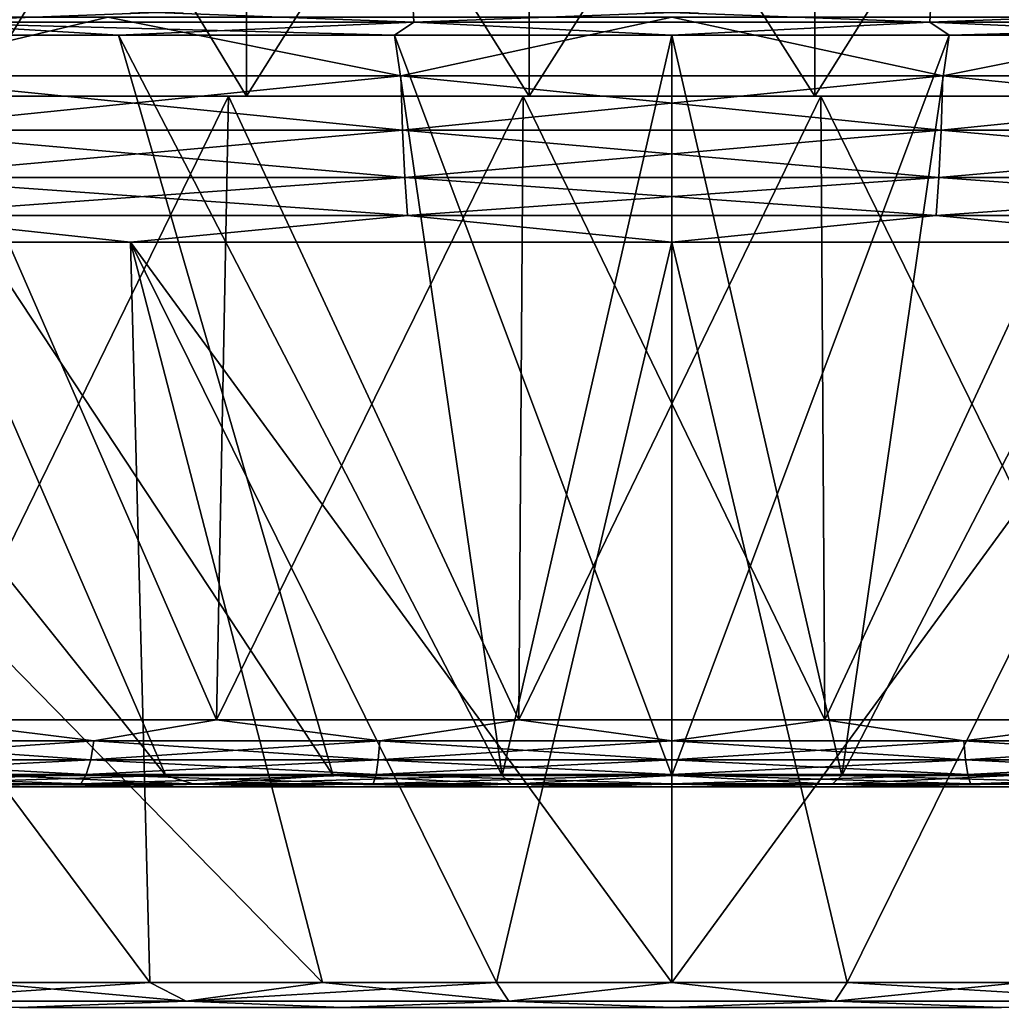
# Model space of a CAD drawing. Header units: metres. Extents: x -109 to 109, y -63 to 140.
# Tile 339 of 480: x -81 to -74, y 129 to 136. Entities that reach past the tile are written whole.
import ezdxf

# ---------------------------------------------------------------- set-up
doc = ezdxf.new("R2010")
doc.units = ezdxf.units.M
doc.layers.add('solid_502308_SW0001', color=7, linetype='CONTINUOUS')

msp = doc.modelspace()

# ---------------------------------------------------------------- linework, layer by layer
at = {"layer": 'solid_502308_SW0001'}
for points in [[(-81.249458, 138.558502, 12.101349), (-81.249443, 135.5, 12.10134), (-79.392876, 135.5, 12.674029)], [(-79.392838, 138.558502, 12.674048), (-81.249458, 138.558502, 12.101349), (-79.392876, 135.5, 12.674029)], [(-81.249458, 138.558502, -12.101348), (-79.392838, 138.558502, -12.674047), (-81.249443, 135.5, -12.10134)], [(-79.392838, 138.558502, -12.674047), (-79.392876, 135.5, -12.674029), (-81.249443, 135.5, -12.10134)], [(-79.392838, 138.558502, 12.674048), (-79.392876, 135.5, 12.674029), (-77.471573, 135.5, 12.963641)], [(-77.471527, 138.558502, -12.963647), (-77.471573, 135.5, -12.963641), (-79.392876, 135.5, -12.674029)], [(-79.392838, 138.558502, -12.674047), (-77.471527, 138.558502, -12.963647), (-79.392876, 135.5, -12.674029)], [(-77.471527, 138.558502, 12.963647), (-79.392838, 138.558502, 12.674048), (-77.471573, 135.5, 12.963641)], [(-77.471527, 138.558502, 12.963647), (-77.471573, 135.5, 12.963641), (-75.528427, 135.5, 12.963641)], [(-75.528473, 138.558502, -12.963647), (-75.528427, 135.5, -12.963641), (-77.471573, 135.5, -12.963641)], [(-77.471527, 138.558502, -12.963647), (-75.528473, 138.558502, -12.963647), (-77.471573, 135.5, -12.963641)], [(-75.528473, 138.558502, 12.963647), (-77.471527, 138.558502, 12.963647), (-75.528427, 135.5, 12.963641)], [(-75.528473, 138.558502, 12.963647), (-75.528427, 135.5, 12.963641), (-73.607124, 135.5, 12.674029)], [(-73.607162, 138.558502, 12.674047), (-75.528473, 138.558502, 12.963647), (-73.607124, 135.5, 12.674029)], [(-75.528473, 138.558502, -12.963647), (-73.607162, 138.558502, -12.674048), (-75.528427, 135.5, -12.963641)], [(-73.607162, 138.558502, -12.674048), (-73.607124, 135.5, -12.674029), (-75.528427, 135.5, -12.963641)], [(-78.254784, 136.001434, -30.128412), (-78.261276, 136.134613, -30.239929), (-81.76001, 136.134613, -29.830986)], [(-81.740608, 136.001434, -29.720978), (-78.254784, 136.001434, -30.128412), (-81.76001, 136.134613, -29.830986)], [(-81.740608, 136.001434, 29.720978), (-81.76001, 136.134613, 29.830986), (-78.261276, 136.134613, 30.239929)], [(-78.254784, 136.001434, 30.128412), (-81.740608, 136.001434, 29.720978), (-78.261276, 136.134613, 30.239929)], [(-74.745216, 136.001434, -30.128412), (-74.738724, 136.134613, -30.239929), (-78.261276, 136.134613, -30.239929)], [(-78.254784, 136.001434, -30.128412), (-74.745216, 136.001434, -30.128412), (-78.261276, 136.134613, -30.239929)], [(-78.254784, 136.001434, 30.128412), (-78.261276, 136.134613, 30.239929), (-74.738724, 136.134613, 30.239929)], [(-74.745216, 136.001434, 30.128412), (-78.254784, 136.001434, 30.128412), (-74.738724, 136.134613, 30.239929)], [(-74.745216, 136.001434, -30.128412), (-71.259392, 136.001434, -29.720978), (-74.738724, 136.134613, -30.239929)], [(-74.745216, 136.001434, 30.128412), (-74.738724, 136.134613, 30.239929), (-71.23999, 136.134613, 29.830986)], [(-71.259392, 136.001434, 29.720978), (-74.745216, 136.001434, 30.128412), (-71.23999, 136.134613, 29.830986)], [(-71.259392, 136.001434, -29.720978), (-71.23999, 136.134613, -29.830986), (-74.738724, 136.134613, -30.239929)], [(-82.006889, 135.636414, 31.231125), (-80.336403, 136.037155, 31.595633), (-84.116867, 136.037155, 30.90284)], [(-82.006889, 135.636414, -31.231125), (-84.116867, 136.037155, -30.902838), (-80.336403, 136.037155, -31.595633)], [(-78.343941, 135.636414, 31.659262), (-80.336403, 136.037155, 31.595633), (-82.006889, 135.636414, 31.231125)], [(-82.006889, 135.636414, -31.231125), (-80.336403, 136.037155, -31.595633), (-78.343941, 135.636414, -31.659262)], [(-78.343941, 135.636414, 31.659262), (-76.5, 136.037155, 31.827694), (-80.336403, 136.037155, 31.595633)], [(-78.343941, 135.636414, -31.659262), (-80.336403, 136.037155, -31.595633), (-76.5, 136.037155, -31.827694)], [(-74.656059, 135.636414, 31.659262), (-76.5, 136.037155, 31.827694), (-78.343941, 135.636414, 31.659262)], [(-78.343941, 135.636414, -31.659262), (-76.5, 136.037155, -31.827694), (-74.656059, 135.636414, -31.659262)], [(-74.656059, 135.636414, 31.659262), (-72.663597, 136.037155, 31.595633), (-76.5, 136.037155, 31.827694)], [(-74.656059, 135.636414, -31.659262), (-76.5, 136.037155, -31.827694), (-72.663597, 136.037155, -31.595633)], [(-70.993111, 135.636414, 31.231125), (-72.663597, 136.037155, 31.595633), (-74.656059, 135.636414, 31.659262)], [(-74.656059, 135.636414, -31.659262), (-72.663597, 136.037155, -31.595633), (-70.993111, 135.636414, -31.231125)], [(-81.740608, 136.001434, 29.720978), (-80.263649, 135.914612, 29.792299), (-82.126892, 135.914612, 29.49719)], [(-81.740608, 136.001434, -29.720978), (-82.126877, 135.914612, -29.497192), (-80.263634, 135.914612, -29.792301)], [(-78.254784, 136.001434, 30.128412), (-80.263649, 135.914612, 29.792299), (-81.740608, 136.001434, 29.720978)], [(-81.740608, 136.001434, -29.720978), (-80.263634, 135.914612, -29.792301), (-78.385536, 135.914612, -29.969831)], [(-81.740608, 136.001434, -29.720978), (-78.385536, 135.914612, -29.969831), (-78.254784, 136.001434, -30.128412)], [(-78.254784, 136.001434, 30.128412), (-78.385551, 135.914612, 29.969831), (-80.263649, 135.914612, 29.792299)], [(-78.254784, 136.001434, 30.128412), (-76.500008, 135.914612, 30.029087), (-78.385551, 135.914612, 29.969831)], [(-78.254784, 136.001434, -30.128412), (-78.385536, 135.914612, -29.969831), (-76.499992, 135.914612, -30.029087)], [(-74.745216, 136.001434, 30.128412), (-76.500008, 135.914612, 30.029087), (-78.254784, 136.001434, 30.128412)], [(-78.254784, 136.001434, -30.128412), (-76.499992, 135.914612, -30.029087), (-74.745216, 136.001434, -30.128412)], [(-74.745216, 136.001434, 30.128412), (-74.614464, 135.914612, 29.969831), (-76.500008, 135.914612, 30.029087)], [(-74.745216, 136.001434, -30.128412), (-76.499992, 135.914612, -30.029087), (-74.614449, 135.914612, -29.969831)], [(-71.259392, 136.001434, 29.720978), (-74.614464, 135.914612, 29.969831), (-74.745216, 136.001434, 30.128412)], [(-74.745216, 136.001434, -30.128412), (-74.614449, 135.914612, -29.969831), (-72.736351, 135.914612, -29.792299)], [(-74.745216, 136.001434, -30.128412), (-72.736351, 135.914612, -29.792299), (-71.259392, 136.001434, -29.720978)], [(-71.259392, 136.001434, 29.720978), (-72.736366, 135.914612, 29.792301), (-74.614464, 135.914612, 29.969831)], [(-83.967926, 135.914612, 29.085669), (-79.941902, 130.878403, 15.822176), (-81.061867, 130.878403, 15.536322)], [(-83.967926, 135.914612, 29.085669), (-82.126892, 135.914612, 29.49719), (-79.941902, 130.878403, 15.822176)], [(-83.967918, 135.914612, -29.08567), (-81.061867, 130.878403, -15.536322), (-79.941902, 130.878403, -15.822176)], [(-82.126877, 135.914612, -29.497192), (-83.967918, 135.914612, -29.08567), (-79.941902, 130.878403, -15.822176)], [(-82.126892, 135.914612, 29.49719), (-78.80439, 130.878403, 16.027405), (-79.941902, 130.878403, 15.822176)], [(-82.126892, 135.914612, 29.49719), (-80.263649, 135.914612, 29.792299), (-78.80439, 130.878403, 16.027405)], [(-82.126877, 135.914612, -29.497192), (-79.941902, 130.878403, -15.822176), (-78.80439, 130.878403, -16.027405)], [(-80.263634, 135.914612, -29.792301), (-82.126877, 135.914612, -29.497192), (-78.80439, 130.878403, -16.027405)], [(-80.263649, 135.914612, 29.792299), (-77.655136, 130.878403, 16.150963), (-78.80439, 130.878403, 16.027405)], [(-80.263649, 135.914612, 29.792299), (-78.385551, 135.914612, 29.969831), (-77.655136, 130.878403, 16.150963)], [(-80.263634, 135.914612, -29.792301), (-78.80439, 130.878403, -16.027405), (-77.655136, 130.878403, -16.150963)], [(-78.385536, 135.914612, -29.969831), (-80.263634, 135.914612, -29.792301), (-77.655136, 130.878403, -16.150963)], [(-78.385551, 135.914612, 29.969831), (-76.500008, 135.914612, 30.029087), (-77.655136, 130.878403, 16.150963)], [(-78.385536, 135.914612, -29.969831), (-77.655136, 130.878403, -16.150963), (-76.5, 130.878403, -16.192219)], [(-76.499992, 135.914612, -30.029087), (-78.385536, 135.914612, -29.969831), (-76.5, 130.878403, -16.192219)], [(-76.500008, 135.914612, 30.029087), (-76.5, 130.878403, 16.192219), (-77.655136, 130.878403, 16.150963)], [(-76.500008, 135.914612, 30.029087), (-74.614464, 135.914612, 29.969831), (-76.5, 130.878403, 16.192219)], [(-74.614464, 135.914612, 29.969831), (-75.344864, 130.878403, 16.150963), (-76.5, 130.878403, 16.192219)], [(-76.499992, 135.914612, -30.029087), (-76.5, 130.878403, -16.192219), (-75.344864, 130.878403, -16.150963)], [(-74.614449, 135.914612, -29.969831), (-76.499992, 135.914612, -30.029087), (-75.344864, 130.878403, -16.150963)], [(-72.736366, 135.914612, 29.792301), (-74.19561, 130.878403, 16.027405), (-75.344864, 130.878403, 16.150963)], [(-74.614464, 135.914612, 29.969831), (-72.736366, 135.914612, 29.792301), (-75.344864, 130.878403, 16.150963)], [(-72.736351, 135.914612, -29.792299), (-75.344864, 130.878403, -16.150963), (-74.19561, 130.878403, -16.027405)], [(-72.736351, 135.914612, -29.792299), (-74.614449, 135.914612, -29.969831), (-75.344864, 130.878403, -16.150963)], [(-82.006889, 135.636414, -31.231125), (-78.343941, 135.636414, -31.659262), (-81.972801, 135.266769, -31.037813)], [(-82.006889, 135.636414, 31.231125), (-81.972801, 135.266769, 31.037813), (-78.332527, 135.266769, 31.463301)], [(-78.343941, 135.636414, 31.659262), (-82.006889, 135.636414, 31.231125), (-78.332527, 135.266769, 31.463301)], [(-78.343941, 135.636414, -31.659262), (-78.332527, 135.266769, -31.463301), (-81.972801, 135.266769, -31.037813)], [(-78.343941, 135.636414, -31.659262), (-74.656059, 135.636414, -31.659262), (-78.332527, 135.266769, -31.463301)], [(-78.343941, 135.636414, 31.659262), (-78.332527, 135.266769, 31.463301), (-74.667473, 135.266769, 31.463301)], [(-74.656059, 135.636414, 31.659262), (-78.343941, 135.636414, 31.659262), (-74.667473, 135.266769, 31.463301)], [(-74.656059, 135.636414, -31.659262), (-74.667473, 135.266769, -31.463301), (-78.332527, 135.266769, -31.463301)], [(-70.993111, 135.636414, -31.231125), (-71.027199, 135.266769, -31.037813), (-74.667473, 135.266769, -31.463301)], [(-74.656059, 135.636414, -31.659262), (-70.993111, 135.636414, -31.231125), (-74.667473, 135.266769, -31.463301)], [(-74.656059, 135.636414, 31.659262), (-74.667473, 135.266769, 31.463301), (-71.027199, 135.266769, 31.037813)], [(-70.993111, 135.636414, 31.231125), (-74.656059, 135.636414, 31.659262), (-71.027199, 135.266769, 31.037813)], [(-81.586006, 131.256424, -12.95894), (-81.450287, 135.5, -12.61337), (-79.514999, 135.5, -13.210299)], [(-79.597771, 131.256424, -13.572229), (-81.586006, 131.256424, -12.95894), (-79.514999, 135.5, -13.210299)], [(-81.586006, 131.256424, 12.95894), (-79.597771, 131.256424, 13.572229), (-81.450287, 135.5, 12.61337)], [(-81.450287, 135.5, 12.61337), (-79.392876, 135.5, 12.674029), (-81.249443, 135.5, 12.10134)], [(-81.450287, 135.5, 12.61337), (-79.514999, 135.5, 13.210299), (-79.392876, 135.5, 12.674029)], [(-81.450287, 135.5, -12.61337), (-81.249443, 135.5, -12.10134), (-79.392876, 135.5, -12.674029)], [(-81.450287, 135.5, -12.61337), (-79.392876, 135.5, -12.674029), (-77.471573, 135.5, -12.963641)], [(-79.514999, 135.5, -13.210299), (-81.450287, 135.5, -12.61337), (-77.471573, 135.5, -12.963641)], [(-79.597771, 131.256424, 13.572229), (-79.514999, 135.5, 13.210299), (-81.450287, 135.5, 12.61337)], [(-79.597771, 131.256424, -13.572229), (-79.514999, 135.5, -13.210299), (-77.51252, 135.5, -13.512096)], [(-77.540337, 131.256424, -13.882339), (-79.597771, 131.256424, -13.572229), (-77.51252, 135.5, -13.512096)], [(-79.597771, 131.256424, 13.572229), (-77.540337, 131.256424, 13.882339), (-79.514999, 135.5, 13.210299)], [(-79.514999, 135.5, 13.210299), (-75.528427, 135.5, 12.963641), (-77.471573, 135.5, 12.963641)], [(-79.514999, 135.5, 13.210299), (-73.485001, 135.5, 13.210299), (-75.528427, 135.5, 12.963641)], [(-79.514999, 135.5, 13.210299), (-77.471573, 135.5, 12.963641), (-79.392876, 135.5, 12.674029)], [(-73.485001, 135.5, -13.210299), (-79.514999, 135.5, -13.210299), (-77.471573, 135.5, -12.963641)], [(-75.48748, 135.5, -13.512096), (-77.51252, 135.5, -13.512096), (-79.514999, 135.5, -13.210299)], [(-73.485001, 135.5, -13.210299), (-75.48748, 135.5, -13.512096), (-79.514999, 135.5, -13.210299)], [(-79.514999, 135.5, 13.210299), (-77.51252, 135.5, 13.512096), (-73.485001, 135.5, 13.210299)], [(-77.540337, 131.256424, 13.882339), (-77.51252, 135.5, 13.512096), (-79.514999, 135.5, 13.210299)], [(-77.540337, 131.256424, -13.882339), (-77.51252, 135.5, -13.512096), (-75.48748, 135.5, -13.512096)], [(-75.459663, 131.256424, -13.882339), (-77.540337, 131.256424, -13.882339), (-75.48748, 135.5, -13.512096)], [(-77.540337, 131.256424, 13.882339), (-75.459663, 131.256424, 13.882339), (-77.51252, 135.5, 13.512096)], [(-77.51252, 135.5, 13.512096), (-75.48748, 135.5, 13.512096), (-73.485001, 135.5, 13.210299)], [(-75.459663, 131.256424, 13.882339), (-75.48748, 135.5, 13.512096), (-77.51252, 135.5, 13.512096)], [(-73.485001, 135.5, -13.210299), (-77.471573, 135.5, -12.963641), (-75.528427, 135.5, -12.963641)], [(-71.549713, 135.5, 12.61337), (-73.607124, 135.5, 12.674029), (-75.528427, 135.5, 12.963641)], [(-73.485001, 135.5, 13.210299), (-71.549713, 135.5, 12.61337), (-75.528427, 135.5, 12.963641)], [(-73.485001, 135.5, -13.210299), (-75.528427, 135.5, -12.963641), (-73.607124, 135.5, -12.674029)], [(-75.459663, 131.256424, -13.882339), (-75.48748, 135.5, -13.512096), (-73.485001, 135.5, -13.210299)], [(-73.402229, 131.256424, 13.572229), (-73.485001, 135.5, 13.210299), (-75.48748, 135.5, 13.512096)], [(-75.459663, 131.256424, 13.882339), (-73.402229, 131.256424, 13.572229), (-75.48748, 135.5, 13.512096)], [(-73.402229, 131.256424, -13.572229), (-75.459663, 131.256424, -13.882339), (-73.485001, 135.5, -13.210299)], [(-81.972801, 135.266769, -31.037813), (-78.332527, 135.266769, -31.463301), (-81.926102, 134.94606, -30.772972)], [(-81.972801, 135.266769, 31.037813), (-81.926102, 134.94606, 30.772972), (-78.316895, 134.94606, 31.19483)], [(-78.332527, 135.266769, 31.463301), (-81.972801, 135.266769, 31.037813), (-78.316895, 134.94606, 31.19483)], [(-78.332527, 135.266769, -31.463301), (-78.316895, 134.94606, -31.19483), (-81.926102, 134.94606, -30.772972)], [(-78.332527, 135.266769, -31.463301), (-74.667473, 135.266769, -31.463301), (-78.316895, 134.94606, -31.19483)], [(-78.332527, 135.266769, 31.463301), (-78.316895, 134.94606, 31.19483), (-74.683105, 134.94606, 31.19483)], [(-74.667473, 135.266769, 31.463301), (-78.332527, 135.266769, 31.463301), (-74.683105, 134.94606, 31.19483)], [(-74.667473, 135.266769, -31.463301), (-74.683105, 134.94606, -31.19483), (-78.316895, 134.94606, -31.19483)], [(-71.027199, 135.266769, -31.037813), (-71.073898, 134.94606, -30.772972), (-74.683105, 134.94606, -31.19483)], [(-74.667473, 135.266769, -31.463301), (-71.027199, 135.266769, -31.037813), (-74.683105, 134.94606, -31.19483)], [(-74.667473, 135.266769, 31.463301), (-74.683105, 134.94606, 31.19483), (-71.073898, 134.94606, 30.772972)], [(-71.027199, 135.266769, 31.037813), (-74.667473, 135.266769, 31.463301), (-71.073898, 134.94606, 30.772972)], [(-81.926102, 134.94606, -30.772972), (-78.316895, 134.94606, -31.19483), (-81.868843, 134.688354, -30.448204)], [(-81.926102, 134.94606, 30.772972), (-81.868843, 134.688354, 30.448204), (-78.297714, 134.688354, 30.865608)], [(-78.316895, 134.94606, 31.19483), (-81.926102, 134.94606, 30.772972), (-78.297714, 134.688354, 30.865608)], [(-78.316895, 134.94606, -31.19483), (-78.297714, 134.688354, -30.865608), (-81.868843, 134.688354, -30.448204)], [(-78.316895, 134.94606, -31.19483), (-74.683105, 134.94606, -31.19483), (-78.297714, 134.688354, -30.865608)], [(-78.316895, 134.94606, 31.19483), (-78.297714, 134.688354, 30.865608), (-74.702286, 134.688354, 30.865608)], [(-74.683105, 134.94606, 31.19483), (-78.316895, 134.94606, 31.19483), (-74.702286, 134.688354, 30.865608)], [(-74.683105, 134.94606, -31.19483), (-74.702286, 134.688354, -30.865608), (-78.297714, 134.688354, -30.865608)], [(-71.073898, 134.94606, -30.772972), (-71.131157, 134.688354, -30.448204), (-74.702286, 134.688354, -30.865608)], [(-74.683105, 134.94606, -31.19483), (-71.073898, 134.94606, -30.772972), (-74.702286, 134.688354, -30.865608)], [(-74.683105, 134.94606, 31.19483), (-74.702286, 134.688354, 30.865608), (-71.131157, 134.688354, 30.448204)], [(-71.073898, 134.94606, 30.772972), (-74.683105, 134.94606, 31.19483), (-71.131157, 134.688354, 30.448204)], [(-81.868843, 134.688354, -30.448204), (-80.181458, 134.505066, -30.319429), (-83.809219, 134.505066, -29.654615)], [(-81.868843, 134.688354, 30.448204), (-83.809204, 134.505066, 29.654619), (-80.181442, 134.505066, 30.319431)], [(-78.297714, 134.688354, 30.865608), (-81.868843, 134.688354, 30.448204), (-80.181442, 134.505066, 30.319431)], [(-81.868843, 134.688354, -30.448204), (-78.297714, 134.688354, -30.865608), (-80.181458, 134.505066, -30.319429)], [(-78.297714, 134.688354, -30.865608), (-76.500008, 134.505066, -30.542118), (-80.181458, 134.505066, -30.319429)], [(-78.297714, 134.688354, 30.865608), (-80.181442, 134.505066, 30.319431), (-76.499992, 134.505066, 30.542118)], [(-74.702286, 134.688354, 30.865608), (-78.297714, 134.688354, 30.865608), (-76.499992, 134.505066, 30.542118)], [(-78.297714, 134.688354, -30.865608), (-74.702286, 134.688354, -30.865608), (-76.500008, 134.505066, -30.542118)], [(-74.702286, 134.688354, -30.865608), (-72.818558, 134.505066, -30.319431), (-76.500008, 134.505066, -30.542118)], [(-74.702286, 134.688354, 30.865608), (-76.499992, 134.505066, 30.542118), (-72.818542, 134.505066, 30.319429)], [(-71.131157, 134.688354, 30.448204), (-74.702286, 134.688354, 30.865608), (-72.818542, 134.505066, 30.319429)], [(-74.702286, 134.688354, -30.865608), (-71.131157, 134.688354, -30.448204), (-72.818558, 134.505066, -30.319431)], [(-83.809219, 134.505066, -29.654615), (-80.050957, 129.468857, -16.323481), (-81.206413, 129.468857, -16.02857)], [(-83.809219, 134.505066, -29.654615), (-80.181458, 134.505066, -30.319429), (-80.050957, 129.468857, -16.323481)], [(-83.809204, 134.505066, 29.654619), (-80.050949, 129.468857, 16.323484), (-78.877396, 129.468857, 16.535215)], [(-80.181442, 134.505066, 30.319431), (-83.809204, 134.505066, 29.654619), (-78.877396, 129.468857, 16.535215)], [(-83.809204, 134.505066, 29.654619), (-81.206398, 129.468857, 16.028572), (-80.050949, 129.468857, 16.323484)], [(-80.181458, 134.505066, -30.319429), (-78.877403, 129.468857, -16.535213), (-80.050957, 129.468857, -16.323481)], [(-80.181458, 134.505066, -30.319429), (-77.691742, 129.468857, -16.662685), (-78.877403, 129.468857, -16.535213)], [(-80.181458, 134.505066, -30.319429), (-76.500008, 134.505066, -30.542118), (-77.691742, 129.468857, -16.662685)], [(-80.181442, 134.505066, 30.319431), (-77.691734, 129.468857, 16.662685), (-76.499992, 129.468857, 16.705248)], [(-76.499992, 134.505066, 30.542118), (-80.181442, 134.505066, 30.319431), (-76.499992, 129.468857, 16.705248)], [(-80.181442, 134.505066, 30.319431), (-78.877396, 129.468857, 16.535215), (-77.691734, 129.468857, 16.662685)], [(-76.500008, 134.505066, -30.542118), (-76.500008, 129.468857, -16.705248), (-77.691742, 129.468857, -16.662685)], [(-72.818558, 134.505066, -30.319431), (-75.308266, 129.468857, -16.662685), (-76.500008, 129.468857, -16.705248)], [(-76.500008, 134.505066, -30.542118), (-72.818558, 134.505066, -30.319431), (-76.500008, 129.468857, -16.705248)], [(-76.499992, 134.505066, 30.542118), (-76.499992, 129.468857, 16.705248), (-75.308258, 129.468857, 16.662685)], [(-72.818542, 134.505066, 30.319429), (-76.499992, 134.505066, 30.542118), (-75.308258, 129.468857, 16.662685)], [(-72.818558, 134.505066, -30.319431), (-74.122604, 129.468857, -16.535215), (-75.308266, 129.468857, -16.662685)], [(-72.818542, 134.505066, 30.319429), (-75.308258, 129.468857, 16.662685), (-74.122597, 129.468857, 16.535213)], [(-80.431793, 131.112701, 13.390464), (-81.586006, 131.256424, 12.95894), (-82.29744, 131.112701, 12.694615)], [(-82.29744, 131.112701, -12.694615), (-81.586006, 131.256424, -12.95894), (-80.431793, 131.112701, -13.390464)], [(-80.431793, 131.112701, 13.390464), (-79.597771, 131.256424, 13.572229), (-81.586006, 131.256424, 12.95894)], [(-80.431793, 131.112701, -13.390464), (-81.586006, 131.256424, -12.95894), (-79.597771, 131.256424, -13.572229)], [(-78.486115, 131.112701, 13.813721), (-79.597771, 131.256424, 13.572229), (-80.431793, 131.112701, 13.390464)], [(-80.431793, 131.112701, -13.390464), (-79.597771, 131.256424, -13.572229), (-78.486115, 131.112701, -13.813721)], [(-78.486115, 131.112701, 13.813721), (-77.540337, 131.256424, 13.882339), (-79.597771, 131.256424, 13.572229)], [(-78.486115, 131.112701, -13.813721), (-79.597771, 131.256424, -13.572229), (-77.540337, 131.256424, -13.882339)], [(-76.5, 131.112701, 13.95577), (-77.540337, 131.256424, 13.882339), (-78.486115, 131.112701, 13.813721)], [(-78.486115, 131.112701, -13.813721), (-77.540337, 131.256424, -13.882339), (-76.5, 131.112701, -13.95577)], [(-76.5, 131.112701, 13.95577), (-75.459663, 131.256424, 13.882339), (-77.540337, 131.256424, 13.882339)], [(-76.5, 131.112701, -13.95577), (-77.540337, 131.256424, -13.882339), (-75.459663, 131.256424, -13.882339)], [(-74.513885, 131.112701, 13.813721), (-75.459663, 131.256424, 13.882339), (-76.5, 131.112701, 13.95577)], [(-76.5, 131.112701, -13.95577), (-75.459663, 131.256424, -13.882339), (-74.513885, 131.112701, -13.813721)], [(-74.513885, 131.112701, 13.813721), (-73.402229, 131.256424, 13.572229), (-75.459663, 131.256424, 13.882339)], [(-74.513885, 131.112701, -13.813721), (-75.459663, 131.256424, -13.882339), (-73.402229, 131.256424, -13.572229)], [(-72.568207, 131.112701, 13.390464), (-73.402229, 131.256424, 13.572229), (-74.513885, 131.112701, 13.813721)], [(-74.513885, 131.112701, -13.813721), (-73.402229, 131.256424, -13.572229), (-72.568207, 131.112701, -13.390464)], [(-80.431793, 131.112701, -13.390464), (-80.452957, 130.985229, -13.462533), (-82.328636, 130.985229, -12.762939)], [(-82.29744, 131.112701, -12.694615), (-80.431793, 131.112701, -13.390464), (-82.328636, 130.985229, -12.762939)], [(-82.29744, 131.112701, 12.694615), (-82.328636, 130.985229, 12.762939), (-80.452957, 130.985229, 13.462533)], [(-80.431793, 131.112701, 13.390464), (-82.29744, 131.112701, 12.694615), (-80.452957, 130.985229, 13.462533)], [(-78.486115, 131.112701, -13.813721), (-78.496803, 130.985229, -13.888068), (-80.452957, 130.985229, -13.462533)], [(-80.431793, 131.112701, -13.390464), (-78.486115, 131.112701, -13.813721), (-80.452957, 130.985229, -13.462533)], [(-80.431793, 131.112701, 13.390464), (-80.452957, 130.985229, 13.462533), (-78.496803, 130.985229, 13.888068)], [(-78.486115, 131.112701, 13.813721), (-80.431793, 131.112701, 13.390464), (-78.496803, 130.985229, 13.888068)], [(-76.5, 131.112701, -13.95577), (-76.5, 130.985229, -14.030883), (-78.496803, 130.985229, -13.888068)], [(-78.486115, 131.112701, -13.813721), (-76.5, 131.112701, -13.95577), (-78.496803, 130.985229, -13.888068)], [(-78.486115, 131.112701, 13.813721), (-78.496803, 130.985229, 13.888068), (-76.5, 130.985229, 14.030883)], [(-76.5, 131.112701, 13.95577), (-78.486115, 131.112701, 13.813721), (-76.5, 130.985229, 14.030883)], [(-74.513885, 131.112701, -13.813721), (-74.503197, 130.985229, -13.888068), (-76.5, 130.985229, -14.030883)], [(-76.5, 131.112701, -13.95577), (-74.513885, 131.112701, -13.813721), (-76.5, 130.985229, -14.030883)], [(-76.5, 131.112701, 13.95577), (-76.5, 130.985229, 14.030883), (-74.503197, 130.985229, 13.888068)], [(-74.513885, 131.112701, 13.813721), (-76.5, 131.112701, 13.95577), (-74.503197, 130.985229, 13.888068)], [(-74.513885, 131.112701, -13.813721), (-72.568207, 131.112701, -13.390464), (-74.503197, 130.985229, -13.888068)], [(-74.513885, 131.112701, 13.813721), (-74.503197, 130.985229, 13.888068), (-72.547043, 130.985229, 13.462533)], [(-72.568207, 131.112701, 13.390464), (-74.513885, 131.112701, 13.813721), (-72.547043, 130.985229, 13.462533)], [(-72.568207, 131.112701, -13.390464), (-72.547043, 130.985229, -13.462533), (-74.503197, 130.985229, -13.888068)], [(-80.452957, 130.985229, -13.462533), (-80.483704, 130.885315, -13.567242), (-82.37397, 130.885315, -12.862207)], [(-82.328636, 130.985229, -12.762939), (-80.452957, 130.985229, -13.462533), (-82.37397, 130.885315, -12.862207)], [(-82.328636, 130.985229, 12.762939), (-82.37397, 130.885315, 12.862207), (-80.483704, 130.885315, 13.567242)], [(-80.452957, 130.985229, 13.462533), (-82.328636, 130.985229, 12.762939), (-80.483704, 130.885315, 13.567242)], [(-78.496803, 130.985229, -13.888068), (-78.512337, 130.885315, -13.996087), (-80.483704, 130.885315, -13.567242)], [(-80.452957, 130.985229, -13.462533), (-78.496803, 130.985229, -13.888068), (-80.483704, 130.885315, -13.567242)], [(-80.452957, 130.985229, 13.462533), (-80.483704, 130.885315, 13.567242), (-78.512337, 130.885315, 13.996087)], [(-78.496803, 130.985229, 13.888068), (-80.452957, 130.985229, 13.462533), (-78.512337, 130.885315, 13.996087)], [(-76.5, 130.985229, -14.030883), (-76.5, 130.885315, -14.140012), (-78.512337, 130.885315, -13.996087)], [(-78.496803, 130.985229, -13.888068), (-76.5, 130.985229, -14.030883), (-78.512337, 130.885315, -13.996087)], [(-78.496803, 130.985229, 13.888068), (-78.512337, 130.885315, 13.996087), (-76.5, 130.885315, 14.140012)], [(-76.5, 130.985229, 14.030883), (-78.496803, 130.985229, 13.888068), (-76.5, 130.885315, 14.140012)], [(-74.503197, 130.985229, -13.888068), (-74.487663, 130.885315, -13.996087), (-76.5, 130.885315, -14.140012)], [(-76.5, 130.985229, -14.030883), (-74.503197, 130.985229, -13.888068), (-76.5, 130.885315, -14.140012)], [(-76.5, 130.985229, 14.030883), (-76.5, 130.885315, 14.140012), (-74.487663, 130.885315, 13.996087)], [(-74.503197, 130.985229, 13.888068), (-76.5, 130.985229, 14.030883), (-74.487663, 130.885315, 13.996087)], [(-74.503197, 130.985229, -13.888068), (-72.547043, 130.985229, -13.462533), (-74.487663, 130.885315, -13.996087)], [(-74.503197, 130.985229, 13.888068), (-74.487663, 130.885315, 13.996087), (-72.516296, 130.885315, 13.567242)], [(-72.547043, 130.985229, 13.462533), (-74.503197, 130.985229, 13.888068), (-72.516296, 130.885315, 13.567242)], [(-72.547043, 130.985229, -13.462533), (-72.516296, 130.885315, -13.567242), (-74.487663, 130.885315, -13.996087)], [(-80.483704, 130.885315, -13.567242), (-80.521339, 130.821716, -13.695421), (-82.429466, 130.821716, -12.983726)], [(-82.37397, 130.885315, -12.862207), (-80.483704, 130.885315, -13.567242), (-82.429466, 130.821716, -12.983726)], [(-82.37397, 130.885315, 12.862207), (-82.429466, 130.821716, 12.983726), (-80.521339, 130.821716, 13.695421)], [(-80.483704, 130.885315, 13.567242), (-82.37397, 130.885315, 12.862207), (-80.521339, 130.821716, 13.695421)], [(-78.512337, 130.885315, -13.996087), (-78.531349, 130.821716, -14.128318), (-80.521339, 130.821716, -13.695421)], [(-80.483704, 130.885315, -13.567242), (-78.512337, 130.885315, -13.996087), (-80.521339, 130.821716, -13.695421)], [(-80.483704, 130.885315, 13.567242), (-80.521339, 130.821716, 13.695421), (-78.531349, 130.821716, 14.128318)], [(-78.512337, 130.885315, 13.996087), (-80.483704, 130.885315, 13.567242), (-78.531349, 130.821716, 14.128318)], [(-76.5, 130.885315, -14.140012), (-76.5, 130.821716, -14.273602), (-78.531349, 130.821716, -14.128318)], [(-78.512337, 130.885315, -13.996087), (-76.5, 130.885315, -14.140012), (-78.531349, 130.821716, -14.128318)], [(-78.512337, 130.885315, 13.996087), (-78.531349, 130.821716, 14.128318), (-76.5, 130.821716, 14.273602)], [(-76.5, 130.885315, 14.140012), (-78.512337, 130.885315, 13.996087), (-76.5, 130.821716, 14.273602)], [(-74.487663, 130.885315, -13.996087), (-74.468651, 130.821716, -14.128318), (-76.5, 130.821716, -14.273602)], [(-76.5, 130.885315, -14.140012), (-74.487663, 130.885315, -13.996087), (-76.5, 130.821716, -14.273602)], [(-76.5, 130.885315, 14.140012), (-76.5, 130.821716, 14.273602), (-74.468651, 130.821716, 14.128318)], [(-74.487663, 130.885315, 13.996087), (-76.5, 130.885315, 14.140012), (-74.468651, 130.821716, 14.128318)], [(-74.487663, 130.885315, -13.996087), (-72.516296, 130.885315, -13.567242), (-74.468651, 130.821716, -14.128318)], [(-74.487663, 130.885315, 13.996087), (-74.468651, 130.821716, 14.128318), (-72.478661, 130.821716, 13.695421)], [(-72.516296, 130.885315, 13.567242), (-74.487663, 130.885315, 13.996087), (-72.478661, 130.821716, 13.695421)], [(-72.516296, 130.885315, -13.567242), (-72.478661, 130.821716, -13.695421), (-74.468651, 130.821716, -14.128318)], [(-81.849144, 130.819748, 15.051049), (-80.934532, 130.800003, 15.110301), (-83.038673, 130.800003, 14.32592)], [(-81.849144, 130.819748, -15.051049), (-83.038666, 130.800003, -14.325925), (-80.934525, 130.800003, -15.110305)], [(-80.521339, 130.821716, 13.695421), (-82.429466, 130.821716, 12.983726), (-81.770721, 130.800003, 13.421529)], [(-82.429466, 130.821716, -12.983726), (-80.521339, 130.821716, -13.695421), (-81.770744, 130.800003, -13.42152)], [(-81.849144, 130.819748, 15.051049), (-81.061867, 130.878403, 15.536322), (-79.941902, 130.878403, 15.822176)], [(-79.74987, 130.819748, 15.639238), (-81.849144, 130.819748, 15.051049), (-79.941902, 130.878403, 15.822176)], [(-81.849144, 130.819748, -15.051049), (-79.74987, 130.819748, -15.639238), (-81.061867, 130.878403, -15.536322)], [(-81.849144, 130.819748, -15.051049), (-80.934525, 130.800003, -15.110305), (-79.74987, 130.819748, -15.639238)], [(-79.74987, 130.819748, 15.639238), (-80.934532, 130.800003, 15.110301), (-81.849144, 130.819748, 15.051049)], [(-80.521339, 130.821716, -13.695421), (-79.710304, 130.800003, -14.057443), (-81.770744, 130.800003, -13.42152)], [(-80.521339, 130.821716, 13.695421), (-81.770721, 130.800003, 13.421529), (-79.710281, 130.800003, 14.057447)], [(-79.74987, 130.819748, -15.639238), (-79.941902, 130.878403, -15.822176), (-81.061867, 130.878403, -15.536322)], [(-79.74987, 130.819748, 15.639238), (-78.740128, 130.800003, 15.587441), (-80.934532, 130.800003, 15.110301)], [(-79.74987, 130.819748, -15.639238), (-80.934525, 130.800003, -15.110305), (-78.740112, 130.800003, -15.587443)], [(-78.531349, 130.821716, 14.128318), (-80.521339, 130.821716, 13.695421), (-79.710281, 130.800003, 14.057447)], [(-80.521339, 130.821716, -13.695421), (-78.531349, 130.821716, -14.128318), (-79.710304, 130.800003, -14.057443)], [(-79.74987, 130.819748, 15.639238), (-79.941902, 130.878403, 15.822176), (-78.80439, 130.878403, 16.027405)], [(-79.74987, 130.819748, -15.639238), (-78.80439, 130.878403, -16.027405), (-79.941902, 130.878403, -15.822176)], [(-79.74987, 130.819748, 15.639238), (-78.80439, 130.878403, 16.027405), (-77.655136, 130.878403, 16.150963)], [(-77.590057, 130.819748, 15.936097), (-79.74987, 130.819748, 15.639238), (-77.655136, 130.878403, 16.150963)], [(-79.74987, 130.819748, -15.639238), (-77.590057, 130.819748, -15.936097), (-78.80439, 130.878403, -16.027405)], [(-79.74987, 130.819748, -15.639238), (-78.740112, 130.800003, -15.587443), (-77.590057, 130.819748, -15.936097)], [(-77.590057, 130.819748, 15.936097), (-78.740128, 130.800003, 15.587441), (-79.74987, 130.819748, 15.639238)], [(-78.531349, 130.821716, -14.128318), (-77.57814, 130.800003, -14.378985), (-79.710304, 130.800003, -14.057443)], [(-78.531349, 130.821716, 14.128318), (-79.710281, 130.800003, 14.057447), (-77.578117, 130.800003, 14.378987)], [(-77.590057, 130.819748, -15.936097), (-77.655136, 130.878403, -16.150963), (-78.80439, 130.878403, -16.027405)], [(-77.590057, 130.819748, 15.936097), (-76.500008, 130.800003, 15.747592), (-78.740128, 130.800003, 15.587441)], [(-77.590057, 130.819748, -15.936097), (-78.740112, 130.800003, -15.587443), (-76.499992, 130.800003, -15.747592)], [(-76.5, 130.821716, 14.273602), (-78.531349, 130.821716, 14.128318), (-77.578117, 130.800003, 14.378987)], [(-78.531349, 130.821716, -14.128318), (-76.5, 130.821716, -14.273602), (-77.57814, 130.800003, -14.378985)], [(-77.590057, 130.819748, 15.936097), (-77.655136, 130.878403, 16.150963), (-76.5, 130.878403, 16.192219)], [(-77.590057, 130.819748, -15.936097), (-76.5, 130.878403, -16.192219), (-77.655136, 130.878403, -16.150963)], [(-75.409943, 130.819748, 15.936097), (-77.590057, 130.819748, 15.936097), (-76.5, 130.878403, 16.192219)], [(-77.590057, 130.819748, -15.936097), (-75.409943, 130.819748, -15.936097), (-76.5, 130.878403, -16.192219)], [(-77.590057, 130.819748, -15.936097), (-76.499992, 130.800003, -15.747592), (-75.409943, 130.819748, -15.936097)], [(-75.409943, 130.819748, 15.936097), (-76.500008, 130.800003, 15.747592), (-77.590057, 130.819748, 15.936097)], [(-76.5, 130.821716, -14.273602), (-75.421883, 130.800003, -14.378987), (-77.57814, 130.800003, -14.378985)], [(-76.5, 130.821716, 14.273602), (-77.578117, 130.800003, 14.378987), (-75.42186, 130.800003, 14.378985)], [(-75.409943, 130.819748, 15.936097), (-74.259888, 130.800003, 15.587443), (-76.500008, 130.800003, 15.747592)], [(-75.409943, 130.819748, 15.936097), (-76.5, 130.878403, 16.192219), (-75.344864, 130.878403, 16.150963)], [(-75.409943, 130.819748, -15.936097), (-75.344864, 130.878403, -16.150963), (-76.5, 130.878403, -16.192219)], [(-74.468651, 130.821716, 14.128318), (-76.5, 130.821716, 14.273602), (-75.42186, 130.800003, 14.378985)], [(-76.5, 130.821716, -14.273602), (-74.468651, 130.821716, -14.128318), (-75.421883, 130.800003, -14.378987)], [(-75.409943, 130.819748, -15.936097), (-76.499992, 130.800003, -15.747592), (-74.259872, 130.800003, -15.587441)], [(-74.468651, 130.821716, -14.128318), (-73.289719, 130.800003, -14.057447), (-75.421883, 130.800003, -14.378987)], [(-74.468651, 130.821716, 14.128318), (-75.42186, 130.800003, 14.378985), (-73.289696, 130.800003, 14.057443)], [(-75.409943, 130.819748, 15.936097), (-75.344864, 130.878403, 16.150963), (-74.19561, 130.878403, 16.027405)], [(-73.25013, 130.819748, 15.639238), (-75.409943, 130.819748, 15.936097), (-74.19561, 130.878403, 16.027405)], [(-75.409943, 130.819748, -15.936097), (-73.25013, 130.819748, -15.639238), (-75.344864, 130.878403, -16.150963)], [(-75.409943, 130.819748, -15.936097), (-74.259872, 130.800003, -15.587441), (-73.25013, 130.819748, -15.639238)], [(-73.25013, 130.819748, 15.639238), (-74.259888, 130.800003, 15.587443), (-75.409943, 130.819748, 15.936097)], [(-73.25013, 130.819748, -15.639238), (-74.19561, 130.878403, -16.027405), (-75.344864, 130.878403, -16.150963)], [(-72.478661, 130.821716, 13.695421), (-74.468651, 130.821716, 14.128318), (-73.289696, 130.800003, 14.057443)], [(-74.468651, 130.821716, -14.128318), (-72.478661, 130.821716, -13.695421), (-73.289719, 130.800003, -14.057447)], [(-73.25013, 130.819748, 15.639238), (-72.065475, 130.800003, 15.110305), (-74.259888, 130.800003, 15.587443)], [(-73.25013, 130.819748, -15.639238), (-74.259872, 130.800003, -15.587441), (-72.065468, 130.800003, -15.110301)], [(-79.710304, 130.800003, -14.057443), (-83.038666, 130.800003, -14.325925), (-85.009903, 130.800003, -13.250206)], [(-81.770744, 130.800003, -13.42152), (-79.710304, 130.800003, -14.057443), (-85.009903, 130.800003, -13.250206)], [(-77.578117, 130.800003, 14.378987), (-83.038673, 130.800003, 14.32592), (-80.934532, 130.800003, 15.110301)], [(-79.710281, 130.800003, 14.057447), (-81.770721, 130.800003, 13.421529), (-83.038673, 130.800003, 14.32592)], [(-77.578117, 130.800003, 14.378987), (-79.710281, 130.800003, 14.057447), (-83.038673, 130.800003, 14.32592)], [(-72.065468, 130.800003, -15.110301), (-80.934525, 130.800003, -15.110305), (-83.038666, 130.800003, -14.325925)], [(-77.57814, 130.800003, -14.378985), (-72.065468, 130.800003, -15.110301), (-83.038666, 130.800003, -14.325925)], [(-79.710304, 130.800003, -14.057443), (-77.57814, 130.800003, -14.378985), (-83.038666, 130.800003, -14.325925)], [(-80.934532, 130.800003, 15.110301), (-72.065475, 130.800003, 15.110305), (-69.961334, 130.800003, 14.325925)], [(-75.42186, 130.800003, 14.378985), (-80.934532, 130.800003, 15.110301), (-69.961334, 130.800003, 14.325925)], [(-80.934532, 130.800003, 15.110301), (-78.740128, 130.800003, 15.587441), (-72.065475, 130.800003, 15.110305)], [(-75.42186, 130.800003, 14.378985), (-77.578117, 130.800003, 14.378987), (-80.934532, 130.800003, 15.110301)], [(-74.259872, 130.800003, -15.587441), (-78.740112, 130.800003, -15.587443), (-80.934525, 130.800003, -15.110305)], [(-72.065468, 130.800003, -15.110301), (-74.259872, 130.800003, -15.587441), (-80.934525, 130.800003, -15.110305)], [(-78.740128, 130.800003, 15.587441), (-74.259888, 130.800003, 15.587443), (-72.065475, 130.800003, 15.110305)], [(-78.740128, 130.800003, 15.587441), (-76.500008, 130.800003, 15.747592), (-74.259888, 130.800003, 15.587443)], [(-74.259872, 130.800003, -15.587441), (-76.499992, 130.800003, -15.747592), (-78.740112, 130.800003, -15.587443)], [(-77.57814, 130.800003, -14.378985), (-75.421883, 130.800003, -14.378987), (-72.065468, 130.800003, -15.110301)], [(-75.421883, 130.800003, -14.378987), (-69.961327, 130.800003, -14.32592), (-72.065468, 130.800003, -15.110301)], [(-75.421883, 130.800003, -14.378987), (-73.289719, 130.800003, -14.057447), (-69.961327, 130.800003, -14.32592)], [(-73.289696, 130.800003, 14.057443), (-75.42186, 130.800003, 14.378985), (-69.961334, 130.800003, 14.325925)], [(-79.802864, 129.342545, 15.894262), (-81.206398, 129.468857, 16.028572), (-81.936371, 129.342545, 15.296482)], [(-81.936371, 129.342545, -15.296482), (-81.206413, 129.468857, -16.02857), (-80.050957, 129.468857, -16.323481)], [(-81.936371, 129.342545, -15.296482), (-80.050957, 129.468857, -16.323481), (-79.802864, 129.342545, -15.894262)], [(-79.802864, 129.342545, 15.894262), (-80.050949, 129.468857, 16.323484), (-81.206398, 129.468857, 16.028572)], [(-79.802864, 129.342545, -15.894262), (-80.050957, 129.468857, -16.323481), (-78.877403, 129.468857, -16.535213)], [(-79.802864, 129.342545, 15.894262), (-78.877396, 129.468857, 16.535215), (-80.050949, 129.468857, 16.323484)], [(-77.607834, 129.342545, 16.195963), (-78.877396, 129.468857, 16.535215), (-79.802864, 129.342545, 15.894262)], [(-79.802864, 129.342545, -15.894262), (-78.877403, 129.468857, -16.535213), (-77.691742, 129.468857, -16.662685)], [(-79.802864, 129.342545, -15.894262), (-77.691742, 129.468857, -16.662685), (-77.607834, 129.342545, -16.195963)], [(-77.607834, 129.342545, 16.195963), (-77.691734, 129.468857, 16.662685), (-78.877396, 129.468857, 16.535215)], [(-77.607834, 129.342545, -16.195963), (-77.691742, 129.468857, -16.662685), (-76.500008, 129.468857, -16.705248)], [(-77.607834, 129.342545, 16.195963), (-76.499992, 129.468857, 16.705248), (-77.691734, 129.468857, 16.662685)], [(-75.392166, 129.342545, 16.195963), (-76.499992, 129.468857, 16.705248), (-77.607834, 129.342545, 16.195963)], [(-77.607834, 129.342545, -16.195963), (-76.500008, 129.468857, -16.705248), (-75.392166, 129.342545, -16.195963)], [(-75.392166, 129.342545, -16.195963), (-76.500008, 129.468857, -16.705248), (-75.308266, 129.468857, -16.662685)], [(-75.392166, 129.342545, 16.195963), (-75.308258, 129.468857, 16.662685), (-76.499992, 129.468857, 16.705248)], [(-73.197136, 129.342545, 15.894262), (-75.308258, 129.468857, 16.662685), (-75.392166, 129.342545, 16.195963)], [(-75.392166, 129.342545, -16.195963), (-75.308266, 129.468857, -16.662685), (-74.122604, 129.468857, -16.535215)], [(-75.392166, 129.342545, -16.195963), (-74.122604, 129.468857, -16.535215), (-73.197136, 129.342545, -15.894262)], [(-73.197136, 129.342545, 15.894262), (-74.122597, 129.468857, 16.535213), (-75.308258, 129.468857, 16.662685)], [(-81.936371, 129.342545, -15.296482), (-79.802864, 129.342545, -15.894262), (-80.93779, 129.300003, -15.109344)], [(-79.802864, 129.342545, 15.894262), (-81.936371, 129.342545, 15.296482), (-80.937698, 129.300003, 15.109372)], [(-79.802864, 129.342545, -15.894262), (-78.741829, 129.300003, -15.587196), (-80.93779, 129.300003, -15.109344)], [(-79.802864, 129.342545, 15.894262), (-80.937698, 129.300003, 15.109372), (-78.741737, 129.300003, 15.587211)], [(-79.802864, 129.342545, -15.894262), (-77.607834, 129.342545, -16.195963), (-78.741829, 129.300003, -15.587196)], [(-77.607834, 129.342545, 16.195963), (-79.802864, 129.342545, 15.894262), (-78.741737, 129.300003, 15.587211)], [(-77.607834, 129.342545, -16.195963), (-76.500046, 129.300003, -15.747592), (-78.741829, 129.300003, -15.587196)], [(-77.607834, 129.342545, 16.195963), (-78.741737, 129.300003, 15.587211), (-76.499954, 129.300003, 15.747592)], [(-77.607834, 129.342545, -16.195963), (-75.392166, 129.342545, -16.195963), (-76.500046, 129.300003, -15.747592)], [(-75.392166, 129.342545, 16.195963), (-77.607834, 129.342545, 16.195963), (-76.499954, 129.300003, 15.747592)], [(-75.392166, 129.342545, -16.195963), (-74.258263, 129.300003, -15.587211), (-76.500046, 129.300003, -15.747592)], [(-75.392166, 129.342545, 16.195963), (-76.499954, 129.300003, 15.747592), (-74.258171, 129.300003, 15.587196)], [(-75.392166, 129.342545, -16.195963), (-73.197136, 129.342545, -15.894262), (-74.258263, 129.300003, -15.587211)], [(-73.197136, 129.342545, 15.894262), (-75.392166, 129.342545, 16.195963), (-74.258171, 129.300003, 15.587196)]]:
    msp.add_3dface(points, dxfattribs=at)

doc.saveas('drawing.dxf')
